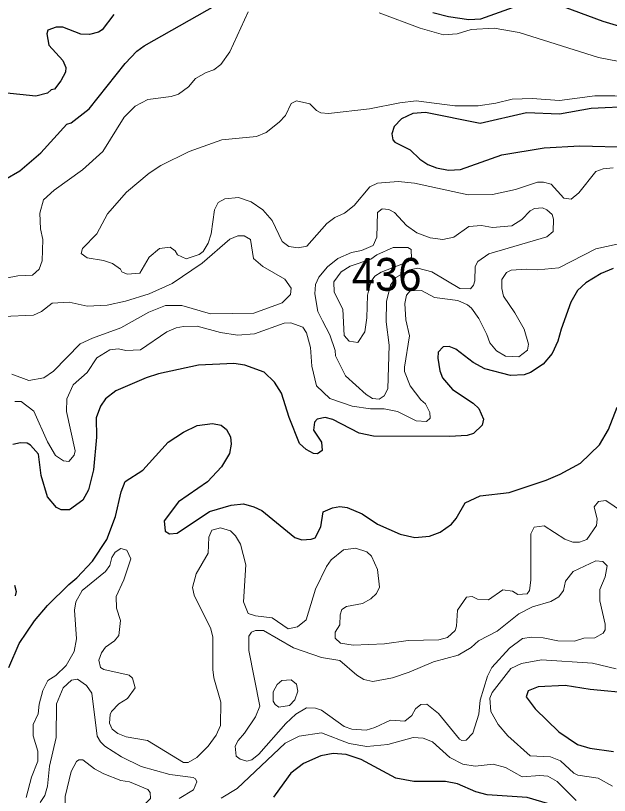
# Model space of a CAD drawing. Extents: x 763.2 to 816.8, y 7896.5 to 7952.7.
# Drawn here: x 784.172 to 787.063, y 7906.02 to 7909.816 of the extents above; entities that cross this region are included whole.
import ezdxf

# ---------------------------------------------------------------- set-up
doc = ezdxf.new("R2010")
doc.units = 0
doc.header["$LTSCALE"] = 0.064
doc.layers.add('1', color=7, linetype='Continuous', lineweight=25)
doc.layers.add('2', color=7, linetype='Continuous', lineweight=13)
doc.layers.add('21', color=7, linetype='Continuous')

msp = doc.modelspace()

# ---------------------------------------------------------------- linework, layer by layer
at = {"layer": '1'}
for points in [[(784.1202, 7909.0186), (784.1923, 7909.0604), (784.2947, 7909.1479), (784.4212, 7909.2886), (784.4425, 7909.2942), (784.5309, 7909.3626), (784.7062, 7909.5839), (784.7626, 7909.6435), (784.7976, 7909.6688), (785.1904, 7909.8913)], [(786.2038, 7909.8312), (786.2793, 7909.8119), (786.3787, 7909.797), (786.4371, 7909.8007), (786.6416, 7909.8741)], [(786.8066, 7909.8723), (787.0314, 7909.7887), (787.1659, 7909.7496)], [(784.651, 7909.8211), (784.5931, 7909.747), (784.5762, 7909.736), (784.5314, 7909.7248), (784.4899, 7909.7263), (784.4025, 7909.7608), (784.3698, 7909.7606), (784.3296, 7909.7454), (784.3246, 7909.7274), (784.3343, 7909.6728), (784.4027, 7909.5987), (784.4164, 7909.5637), (784.416, 7909.5418), (784.3933, 7909.4996), (784.3619, 7909.4587), (784.3459, 7909.4549), (784.3284, 7909.4388), (784.2711, 7909.4239), (784.1147, 7909.44)], [(787.1807, 7909.3745), (786.9736, 7909.3647), (786.8199, 7909.3369), (786.6595, 7909.3439), (786.4345, 7909.291), (786.1676, 7909.345), (786.1064, 7909.3391), (786.0507, 7909.3141), (786.0154, 7909.2772), (786.0042, 7909.2406), (786.0095, 7909.2113), (786.0181, 7909.2002), (786.0932, 7909.1637), (786.141, 7909.1178), (786.1792, 7909.0924), (786.2209, 7909.0755), (786.2793, 7909.0641), (786.3385, 7909.0673), (786.5397, 7909.1379), (786.7452, 7909.1723), (786.9184, 7909.1824), (787.1642, 7909.1757)], [(787.0814, 7908.5854), (787.0224, 7908.5607), (786.949, 7908.5151), (786.9086, 7908.4777), (786.8755, 7908.4219), (786.8276, 7908.2906), (786.8124, 7908.2309), (786.7841, 7908.171), (786.7402, 7908.1191), (786.6794, 7908.0796), (786.6475, 7908.068), (786.5824, 7908.0649), (786.4569, 7908.0964), (786.3991, 7908.1285), (786.3161, 7908.1928), (786.2833, 7908.2059), (786.2534, 7908.2037), (786.2294, 7908.1778), (786.2275, 7908.1494), (786.2372, 7908.0869)], [(786.4508, 7907.8521), (786.4436, 7907.8223), (786.4019, 7907.7814), (786.3714, 7907.7722), (786.2849, 7907.7674), (785.9149, 7907.7686), (785.8455, 7907.784), (785.7163, 7907.851), (785.6791, 7907.8606), (785.6398, 7907.8513), (785.6276, 7907.8372), (785.6228, 7907.7991), (785.6612, 7907.7396), (785.6655, 7907.6986), (785.6423, 7907.6838), (785.6228, 7907.6852), (785.5872, 7907.7045), (785.5542, 7907.7342), (785.5044, 7907.8594), (785.4665, 7907.9777), (785.433, 7908.0322), (785.3831, 7908.0812), (785.289, 7908.1152), (785.2349, 7908.1232), (785.0623, 7908.1155), (784.8675, 7908.0731), (784.8075, 7908.0532), (784.6597, 7907.9891), (784.61, 7907.9507), (784.5852, 7907.9153), (784.5645, 7907.8583), (784.5659, 7907.764), (784.5512, 7907.6047), (784.528, 7907.5077), (784.5001, 7907.4569), (784.4351, 7907.4102), (784.3943, 7907.4103), (784.3718, 7907.4214), (784.3278, 7907.4733), (784.297, 7907.5781), (784.2841, 7907.681), (784.2444, 7907.7258), (784.2282, 7907.7344), (784.196, 7907.736), (784.1593, 7907.7279)], [(786.2372, 7908.0869), (786.2505, 7908.0535), (786.2985, 7907.9956), (786.4002, 7907.9293), (786.4278, 7907.9038), (786.4508, 7907.8521)], [(784.14, 7906.6425), (784.1905, 7906.7599), (784.264, 7906.8706), (784.328, 7906.9441), (784.4313, 7907.0474), (784.4711, 7907.0793), (784.5468, 7907.1612), (784.6159, 7907.2662), (784.659, 7907.3777), (784.6862, 7907.4986), (784.7062, 7907.5486), (784.7924, 7907.6041), (784.915, 7907.7399), (784.989, 7907.7891), (785.0566, 7907.8212), (785.1313, 7907.8311), (785.1724, 7907.8229), (785.1989, 7907.8012), (785.2186, 7907.7657), (785.2215, 7907.7304), (785.2141, 7907.6853), (785.1745, 7907.6201), (785.1072, 7907.5476), (784.9662, 7907.4503), (784.895, 7907.3564), (784.9003, 7907.3068), (784.9221, 7907.2942), (784.9594, 7907.2977), (785.1166, 7907.4023), (785.2217, 7907.4337), (785.2826, 7907.4403), (785.3327, 7907.4256), (785.3703, 7907.407), (785.531, 7907.2762), (785.5659, 7907.2646), (785.611, 7907.2675), (785.6313, 7907.2749), (785.6587, 7907.327), (785.6691, 7907.4004), (785.7148, 7907.4204), (785.7516, 7907.4271), (785.7864, 7907.4223), (785.8597, 7907.3907), (785.9343, 7907.3405), (786.0451, 7907.2918), (786.1158, 7907.276), (786.1873, 7907.2824), (786.2389, 7907.3018), (786.2942, 7907.3411), (786.3178, 7907.3681), (786.3608, 7907.445), (786.4345, 7907.4782), (786.5759, 7907.4946), (786.755, 7907.5548), (786.8231, 7907.5836), (786.9226, 7907.6376), (787.015, 7907.7274), (787.0593, 7907.801), (787.1015, 7907.9106)], [(784.167, 7907.0433), (784.1744, 7907.0136), (784.1695, 7906.9917)], [(787.1757, 7906.5164), (786.9698, 7906.5361), (786.8471, 7906.556), (786.7156, 7906.5497), (786.6674, 7906.5301), (786.6583, 7906.501), (786.7012, 7906.4425), (786.8169, 7906.3299), (786.9085, 7906.2682), (786.9671, 7906.2505), (787.0837, 7906.2344)], [(786.2652, 7906.0875), (786.1113, 7906.0879), (786.0231, 7906.1045), (785.8544, 7906.1945), (785.7821, 7906.2194), (785.718, 7906.2241), (785.6582, 7906.2138), (785.5742, 7906.1751), (785.5115, 7906.1286), (785.5, 7906.1113), (785.4282, 7906.0118)], [(786.8338, 7905.9595), (786.663, 7906.0102), (786.468, 7906.0225), (786.4122, 7906.0382), (786.3235, 7906.0775), (786.2652, 7906.0875)]]:
    msp.add_lwpolyline(points, dxfattribs=at)
at = {"layer": '2'}
for points in [[(785.3048, 7909.8352), (785.2147, 7909.6403), (785.1712, 7909.5789), (785.1372, 7909.5518), (785.1, 7909.5388), (785.0482, 7909.5096), (785.0141, 7909.4695), (784.9647, 7909.4335), (784.9305, 7909.4225), (784.8155, 7909.4077), (784.7539, 7909.375), (784.7009, 7909.3228), (784.5966, 7909.1556), (784.4975, 7909.0661), (784.3595, 7908.9674), (784.3084, 7908.9192), (784.2898, 7908.8555), (784.2933, 7908.7778), (784.3046, 7908.7265), (784.3014, 7908.6226), (784.2865, 7908.5826), (784.2547, 7908.5529), (784.183, 7908.5496), (784.1246, 7908.538)], [(787.2949, 7909.558), (787.0097, 7909.613), (786.6242, 7909.7338), (786.5023, 7909.756), (786.3899, 7909.7495), (786.3228, 7909.728), (786.2557, 7909.7233), (786.1414, 7909.7561), (785.9415, 7909.8298)], [(787.082, 7909.0754), (787.0328, 7909.0703), (786.9977, 7909.0568), (786.9149, 7908.9541), (786.8768, 7908.9227), (786.8418, 7908.928), (786.7794, 7908.9965), (786.7428, 7909.0064), (786.7128, 7909.0063), (786.6061, 7908.9705), (786.4942, 7908.9464), (786.3761, 7908.944), (786.115, 7909), (786.0342, 7909.0081), (785.9349, 7909.0013), (785.8963, 7908.9822), (785.8203, 7908.8919), (785.7733, 7908.8549), (785.7266, 7908.8331), (785.6871, 7908.8043), (785.5896, 7908.6946), (785.5486, 7908.6862), (785.5018, 7908.6927), (785.4707, 7908.717), (785.4217, 7908.8196), (785.3764, 7908.8712), (785.3194, 7908.9096), (785.2578, 7908.9308), (785.1915, 7908.924), (785.1586, 7908.907), (785.141, 7908.871), (785.1246, 7908.7534), (785.1101, 7908.708), (785.0858, 7908.6674), (785.0662, 7908.6529), (785.0021, 7908.6319), (784.9599, 7908.6526), (784.9492, 7908.6709), (784.9256, 7908.689), (784.8737, 7908.6821), (784.8218, 7908.6411), (784.7774, 7908.563), (784.7158, 7908.558), (784.6896, 7908.5697), (784.6837, 7908.5824), (784.6434, 7908.6093), (784.6005, 7908.6251), (784.5203, 7908.6373), (784.492, 7908.6585), (784.4976, 7908.6831), (784.5674, 7908.754), (784.6202, 7908.852), (784.7117, 7908.9566), (784.8234, 7909.0487), (784.8786, 7909.0862), (785.0179, 7909.1543), (785.1758, 7909.2118), (785.3459, 7909.2283), (785.3926, 7909.2481), (785.4552, 7909.2976), (785.4856, 7909.3298), (785.5147, 7909.3892), (785.5406, 7909.4023), (785.6045, 7909.3874), (785.6365, 7909.3542), (785.6578, 7909.3433), (785.6958, 7909.3402), (785.8955, 7909.3631), (786.0428, 7909.3924), (786.1224, 7909.4009), (786.3103, 7909.3779), (786.4241, 7909.3779), (786.5099, 7909.3899), (786.5897, 7909.4091), (786.687, 7909.4124), (786.8205, 7909.4027)], [(786.8205, 7909.4027), (786.9926, 7909.4254), (787.0902, 7909.4256), (787.3457, 7909.399), (787.4436, 7909.3746), (787.5461, 7909.3282)], [(784.1126, 7908.3517), (784.2591, 7908.3576), (784.2981, 7908.3754), (784.3501, 7908.4158), (784.4335, 7908.4213), (784.5211, 7908.4024), (784.6176, 7908.4068), (784.7082, 7908.4262), (784.8226, 7908.462), (784.9338, 7908.5127), (785.0814, 7908.6117), (785.2157, 7908.7274), (785.2546, 7908.745), (785.2852, 7908.7436), (785.3163, 7908.7273), (785.3304, 7908.6335), (785.3752, 7908.5953), (785.4828, 7908.5328), (785.514, 7908.4901), (785.5108, 7908.4582), (785.4703, 7908.4186), (785.3327, 7908.3672), (785.1205, 7908.3639), (784.9817, 7908.4049), (784.9024, 7908.4051), (784.8214, 7908.3724), (784.6845, 7908.2959), (784.546, 7908.246), (784.4868, 7908.2183), (784.3572, 7908.0862), (784.3098, 7908.0527), (784.2369, 7908.0408), (784.1541, 7908.071)], [(786.603, 7908.3701), (786.5481, 7908.4501), (786.5398, 7908.4887), (786.5398, 7908.5324), (786.5617, 7908.5662), (786.5856, 7908.5775), (786.6583, 7908.5825), (786.7146, 7908.5792), (786.8165, 7908.5893), (786.9977, 7908.6808), (787.28, 7908.7421)], [(784.168, 7907.9384), (784.1988, 7907.9382), (784.2617, 7907.8905), (784.3275, 7907.7417), (784.3668, 7907.6743), (784.4052, 7907.6495), (784.4311, 7907.6461), (784.4573, 7907.676), (784.4622, 7907.6972), (784.4197, 7907.89), (784.4213, 7907.9508), (784.4524, 7908.0188), (784.5209, 7908.0786), (784.5683, 7908.1507), (784.6305, 7908.1898), (784.6741, 7908.1945), (784.709, 7908.1864), (784.7805, 7908.1888), (784.9083, 7908.277), (784.9541, 7908.296), (784.9897, 7908.3032), (785.0562, 7908.3043), (785.1698, 7908.2734), (785.252, 7908.2604), (785.335, 7908.2674), (785.4802, 7908.319), (785.512, 7908.3214), (785.5707, 7908.299), (785.5887, 7908.2723), (785.6081, 7908.2005), (785.6147, 7908.1092), (785.6369, 7908.0148), (785.7027, 7907.952), (785.8115, 7907.915), (785.9007, 7907.9022), (785.9671, 7907.902), (786.031, 7907.8895), (786.1232, 7907.8439), (786.1726, 7907.8401), (786.1912, 7907.8569), (786.1884, 7907.8845), (786.168, 7907.9267), (786.1458, 7907.9463), (786.0928, 7908.0139), (786.0663, 7908.0843), (786.0649, 7908.1051), (786.0895, 7908.2581), (786.0715, 7908.3352), (786.0665, 7908.4148), (786.0759, 7908.4562), (786.0939, 7908.4766), (786.1476, 7908.4789), (786.2117, 7908.4443), (786.3254, 7908.4297), (786.3724, 7908.4078), (786.3918, 7908.3917), (786.4282, 7908.3419), (786.4671, 7908.2642), (786.4806, 7908.2232), (786.5134, 7908.1846), (786.5571, 7908.1582)], [(786.5571, 7908.1582), (786.6219, 7908.1552), (786.664, 7908.1875), (786.6695, 7908.2172), (786.6477, 7908.2907), (786.603, 7908.3701)], [(787.1261, 7907.4012), (787.0451, 7907.4556), (787.0095, 7907.4513), (786.9885, 7907.4255), (787.0031, 7907.3658), (786.9996, 7907.3337), (786.9527, 7907.2667), (786.9177, 7907.253), (786.8855, 7907.2529), (786.8461, 7907.2675), (786.7449, 7907.3328), (786.6964, 7907.3268), (786.6811, 7907.2934), (786.681, 7907.0679), (786.6744, 7907.0175), (786.663, 7907.002), (786.6176, 7906.9982), (786.5917, 7907.0152), (786.5443, 7907.0212), (786.474, 7906.9722), (786.4211, 7906.975), (786.3944, 7906.9883), (786.3667, 7906.9854), (786.323, 7906.9226), (786.3195, 7906.8444), (786.3126, 7906.8239), (786.2747, 7906.7897), (786.2321, 7906.7782), (786.0828, 7906.7746), (785.9688, 7906.758), (785.8157, 7906.7518), (785.7543, 7906.7616), (785.7279, 7906.786), (785.7279, 7906.8148), (785.7514, 7906.8504), (785.7527, 7906.8996), (785.761, 7906.9257), (785.7838, 7906.9404), (785.8619, 7906.9553), (785.901, 7906.9772), (785.9295, 7907.0026), (785.9445, 7907.0337)], [(785.7691, 7907.2159), (785.7088, 7907.1677), (785.6862, 7907.135), (785.6326, 7907.0245), (785.5866, 7906.8756), (785.545, 7906.8412), (785.4995, 7906.8308), (785.4213, 7906.8847), (785.34, 7906.8947), (785.3041, 7906.9065), (785.282, 7906.9631), (785.2939, 7907.1421), (785.2676, 7907.2429), (785.2432, 7907.2834), (785.2178, 7907.3089), (785.1697, 7907.3236), (785.1281, 7907.3117), (785.1135, 7907.2783), (785.1097, 7907.199), (785.0522, 7907.0995), (785.0328, 7907.033), (785.041, 7906.9957), (785.1223, 7906.8319), (785.133, 7906.7905), (785.133, 7906.6333), (785.1381, 7906.5933), (785.1722, 7906.4749), (785.1691, 7906.3615), (785.1489, 7906.314), (785.11, 7906.2604), (785.0545, 7906.205), (785.0119, 7906.18), (784.99, 7906.18), (784.8141, 7906.2882), (784.7106, 7906.3058), (784.6702, 7906.3223), (784.6426, 7906.343), (784.6292, 7906.3715), (784.6322, 7906.4136), (784.64, 7906.4296), (784.6745, 7906.4657), (784.7179, 7906.4927), (784.755, 7906.5433), (784.7414, 7906.5904), (784.7256, 7906.6063), (784.6018, 7906.6328), (784.5853, 7906.6431), (784.5778, 7906.6795), (784.5899, 7906.7151), (784.6101, 7906.7413), (784.6544, 7906.7728), (784.6755, 7906.7986), (784.6825, 7906.8726), (784.6631, 7906.9325), (784.6624, 7906.9879), (784.6992, 7907.0695), (784.7336, 7907.1718), (784.7145, 7907.2142), (784.684, 7907.2228), (784.6574, 7907.2042), (784.6404, 7907.1792), (784.6316, 7907.1396), (784.6105, 7907.1109), (784.4959, 7907.0182), (784.466, 7906.9627), (784.4592, 7906.9226), (784.4689, 7906.7831), (784.4578, 7906.7217), (784.4189, 7906.6526), (784.3676, 7906.6042), (784.3299, 7906.579), (784.3048, 7906.5314), (784.2864, 7906.4643), (784.2816, 7906.4171), (784.2587, 7906.3657), (784.2587, 7906.3106), (784.2801, 7906.235), (784.2799, 7906.1864), (784.2493, 7906.1088), (784.2244, 7906.0095)], [(785.9445, 7907.0337), (785.9348, 7907.1198), (785.9052, 7907.1854), (785.8822, 7907.2068), (785.8272, 7907.2232), (785.7691, 7907.2159)], [(787.0775, 7906.0657), (787.0091, 7906.1042), (786.9089, 7906.1184), (786.8903, 7906.1282), (786.8246, 7906.1891), (786.7757, 7906.2076), (786.6773, 7906.2125), (786.568, 7906.311), (786.5216, 7906.3649), (786.4859, 7906.4289), (786.4806, 7906.4938), (786.4925, 7906.5221), (786.5825, 7906.638), (786.6357, 7906.6631), (786.7329, 7906.681), (786.9802, 7906.6645), (787.0958, 7906.6363)], [(784.2917, 7905.9851), (784.3141, 7906.0205), (784.3275, 7906.0648), (784.3375, 7906.1626), (784.3706, 7906.3028), (784.3707, 7906.4668), (784.4042, 7906.5433), (784.4444, 7906.5806), (784.4743, 7906.5856), (784.5182, 7906.5561), (784.5441, 7906.5189), (784.5694, 7906.308), (784.5849, 7906.2807), (784.6075, 7906.2597), (784.6881, 7906.2082), (784.7839, 7906.1619), (784.9226, 7906.1223), (785.036, 7906.1075), (785.0482, 7906.1012), (785.0552, 7906.087), (785.038, 7906.0474), (784.9685, 7906.0053)], [(785.1738, 7906.0062), (785.2513, 7906.0533), (785.4847, 7906.2749), (785.5521, 7906.3083), (785.6621, 7906.3242), (785.7959, 7906.2728), (785.8823, 7906.2587), (785.9852, 7906.2681), (786.1076, 7906.3027), (786.1561, 7906.2995), (786.2025, 7906.2807), (786.2867, 7906.2045), (786.3495, 7906.172), (786.4089, 7906.1634), (786.4969, 7906.1731), (786.5581, 7906.1557), (786.6384, 7906.1109), (786.7245, 7906.1173), (786.7633, 7906.114), (786.8087, 7906.0881), (786.9018, 7905.9958)]]:
    msp.add_lwpolyline(points, dxfattribs=at)
for points in [[(786.7593, 7908.74), (786.7894, 7908.7655), (786.7911, 7908.8251), (786.7838, 7908.8482), (786.7582, 7908.8716), (786.7368, 7908.8814), (786.6988, 7908.8779), (786.6782, 7908.8663), (786.637, 7908.8247), (786.5877, 7908.7924), (786.4948, 7908.7846), (786.4405, 7908.7944), (786.3784, 7908.7891), (786.3053, 7908.7373), (786.2527, 7908.727), (786.1905, 7908.7339), (786.1263, 7908.7597), (786.0758, 7908.7949), (786.0168, 7908.8586), (785.9894, 7908.8721), (785.957, 7908.8765), (785.9349, 7908.8574), (785.9317, 7908.7383), (785.9128, 7908.6976), (785.8562, 7908.6723), (785.8073, 7908.6631), (785.7411, 7908.6333), (785.6908, 7908.593), (785.6483, 7908.5426), (785.6326, 7908.5073), (785.6293, 7908.4623), (785.6443, 7908.376), (785.6662, 7908.3303), (785.7019, 7908.2629), (785.7286, 7908.1854), (785.73, 7908.1606), (785.7776, 7908.0627), (785.8796, 7907.9724), (785.9093, 7907.9529), (785.9417, 7907.9485), (785.9669, 7907.9654), (785.9843, 7907.9988), (785.9909, 7908.2118), (785.9762, 7908.3261), (785.9777, 7908.424), (785.9974, 7908.5035), (786.0237, 7908.5412), (786.0901, 7908.5793), (786.1303, 7908.5871), (786.1992, 7908.5687), (786.3356, 7908.4885), (786.3873, 7908.487), (786.4013, 7908.5039), (786.408, 7908.5251), (786.4101, 7908.5956), (786.423, 7908.6196), (786.4767, 7908.6561)], [(785.8006, 7908.5971), (785.9015, 7908.6315), (785.9307, 7908.6517), (786.0106, 7908.6874), (786.082, 7908.6876), (786.0976, 7908.6784), (786.0991, 7908.6342), (786.0816, 7908.6174), (785.9525, 7908.5682), (785.9219, 7908.5479), (785.9021, 7908.5197), (785.8854, 7908.4552), (785.8823, 7908.3451), (785.8722, 7908.2769), (785.8383, 7908.2259), (785.7959, 7908.2309), (785.7717, 7908.2588), (785.7654, 7908.3867), (785.7233, 7908.4699), (785.7214, 7908.5205), (785.7575, 7908.5694)], [(785.8333, 7906.6052), (785.7502, 7906.6779), (785.6615, 7906.6911), (785.5248, 7906.7383), (785.3794, 7906.8237), (785.3401, 7906.8238), (785.3213, 7906.8147), (785.3072, 7906.7953), (785.3072, 7906.7254), (785.3611, 7906.4543), (785.3396, 7906.4027), (785.2865, 7906.3232), (785.2551, 7906.287), (785.2419, 7906.2593), (785.2466, 7906.2122), (785.2662, 7906.1962), (785.2979, 7906.1864), (785.3223, 7906.1928), (785.3569, 7906.2214), (785.4874, 7906.3699), (785.5367, 7906.416), (785.5881, 7906.446), (785.6325, 7906.4443), (785.6611, 7906.4357), (785.772, 7906.3552), (785.8094, 7906.3427), (785.879, 7906.3376), (785.9212, 7906.3505), (785.9977, 7906.3866), (786.0675, 7906.3825), (786.1009, 7906.4099), (786.1194, 7906.4413), (786.1456, 7906.4636), (786.1743, 7906.4639), (786.2307, 7906.4197), (786.3338, 7906.2943), (786.3455, 7906.2884), (786.3664, 7906.29), (786.3978, 7906.3239), (786.4277, 7906.4158), (786.4345, 7906.4847), (786.47, 7906.6015), (786.4907, 7906.6427), (786.5765, 7906.7374), (786.6393, 7906.7846), (786.6846, 7906.7912), (786.7409, 7906.7876), (786.8117, 7906.7728), (786.894, 7906.7715), (786.9381, 7906.7862), (786.9914, 7906.7881), (787.0325, 7906.8094), (787.0425, 7906.8265), (787.0426, 7906.8535), (787.0167, 7906.9672), (787.0164, 7907.0223), (787.0428, 7907.0843), (787.0523, 7907.1372), (787.0309, 7907.159), (786.9976, 7907.1625), (786.8862, 7907.1106), (786.8489, 7907.063), (786.8389, 7907.0186), (786.8177, 7906.9876), (786.7777, 7906.9646), (786.6883, 7906.9376), (786.6222, 7906.9049), (786.5166, 7906.8191), (786.4254, 7906.7733), (786.3895, 7906.7398), (786.3275, 7906.703), (786.2064, 7906.6706), (786.0888, 7906.6201), (786.0078, 7906.593), (785.9122, 7906.5746), (785.8674, 7906.5852)], [(785.5144, 7906.5835), (785.5404, 7906.5619), (785.5468, 7906.5282), (785.5312, 7906.4862), (785.5065, 7906.4586), (785.4546, 7906.4498), (785.4356, 7906.4627), (785.4257, 7906.4794), (785.4258, 7906.5248), (785.4454, 7906.5609), (785.4685, 7906.5804)], [(784.7261, 7906.0858), (784.6853, 7906.0929), (784.6018, 7906.125), (784.5566, 7906.1492), (784.4997, 7906.1938), (784.4796, 7906.1929), (784.4689, 7906.1856), (784.4429, 7906.137), (784.4144, 7906.0152), (784.4132, 7905.9865), (784.4364, 7905.9155), (784.4604, 7905.8958), (784.481, 7905.8907), (784.5874, 7905.9315), (784.6373, 7905.9398), (784.7391, 7905.9434), (784.7897, 7905.9658), (784.8289, 7906.0049), (784.8272, 7906.0339), (784.8165, 7906.0488)]]:
    msp.add_lwpolyline(points, close=True, dxfattribs=at)

# ---------------------------------------------------------------- texts
at = {"layer": '21', "width": 0.95}
msp.add_text('436', height=0.16, dxfattribs=at).set_placement((785.8092, 7908.4769))

doc.saveas('drawing.dxf')
